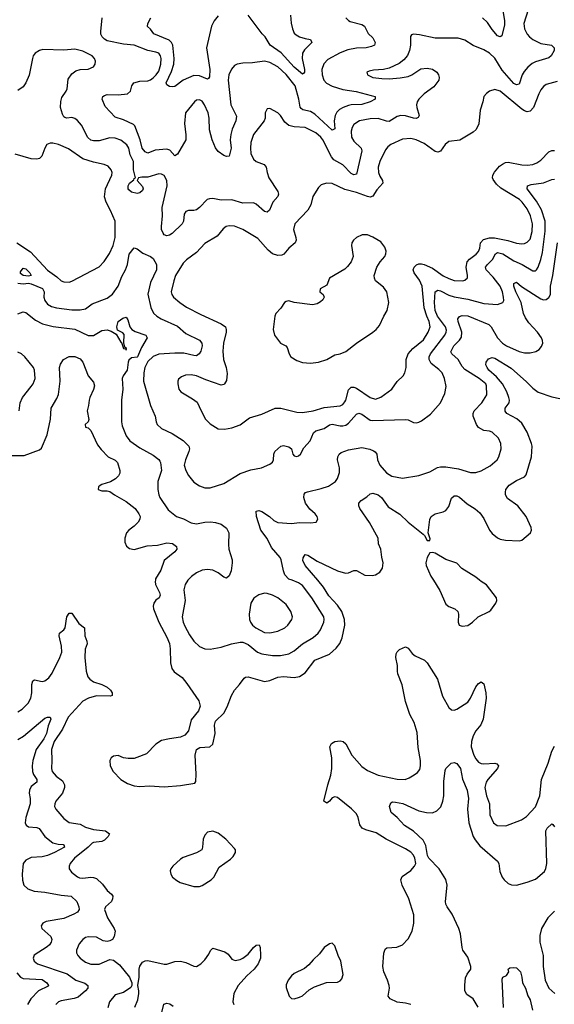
# Model space of a CAD drawing. Header units: inches. Extents: x 1834610 to 2027685, y 642842 to 774116.
# Tile 349 of 632: x 1965024 to 1968969, y 686871 to 694137. Entities that reach past the tile are written whole.
import ezdxf

# ---------------------------------------------------------------- set-up
doc = ezdxf.new("R2010")
doc.units = ezdxf.units.IN
doc.header["$MEASUREMENT"] = 0
doc.layers.add('B9668', color=7, linetype='Continuous')
doc.layers.add('B9669', color=7, linetype='Continuous')

msp = doc.modelspace()

# ---------------------------------------------------------------- linework, layer by layer
at = {"layer": 'B9668', "color": 5}
for points, elevation in [([(1966025.4, 690000), (1966023.6, 689990), (1966026, 689970), (1966056.5, 689910), (1966060.8, 689890), (1966052.4, 689870), (1966030, 689852.2), (1966014.7, 689830), (1966009.3, 689810), (1966011.3, 689790), (1966051.3, 689690), (1966110, 689581.3), (1966130, 689534), (1966135.3, 689495.3), (1966136.3, 689390), (1966148.2, 689350), (1966165.3, 689325.3), (1966222.5, 689282.5), (1966258, 689238), (1966345, 689110), (1966356, 689070), (1966343.2, 689036.8), (1966290.4, 688970), (1966270.3, 688889.7), (1966243.4, 688856.6), (1966210, 688842), (1966130, 688830.9), (1966070, 688817.2), (1966029.5, 688790.5), (1965960.4, 688719.6), (1965889, 688691), (1965870, 688686), (1965824.6, 688684.6), (1965790.7, 688690.7), (1965750, 688706), (1965717.1, 688702.9), (1965698.8, 688690), (1965690.6, 688670), (1965692.7, 688630), (1965714, 688590), (1965770.3, 688530), (1965819.4, 688499.4), (1965870, 688483.8), (1965910, 688478.4), (1965982.5, 688482.5), (1966090, 688474.5), (1966210, 688485), (1966316.5, 688503.5), (1966324, 688516), (1966327, 688570), (1966318.4, 688710), (1966329.3, 688750), (1966354.8, 688765.2), (1966428, 688770), (1966449.2, 688790), (1966466.6, 688870), (1966461.6, 688930), (1966470, 688961), (1966530, 689018.8), (1966554.6, 689065.4), (1966587, 689150), (1966609, 689190), (1966647.1, 689230), (1966681.5, 689278.5), (1966690, 689285.7), (1966710, 689287.8), (1966830, 689254), (1966870, 689260.6), (1966930, 689284.2), (1966969.8, 689290.2), (1967050, 689282.3), (1967090, 689290.2), (1967130, 689317.4), (1967203.1, 689410), (1967310, 689454.9), (1967360.7, 689499.3), (1967385.7, 689534.3), (1967403.6, 689576.4), (1967422.6, 689670), (1967420.9, 689710), (1967400.4, 689770), (1967370, 689816.5), (1967306, 689886), (1967265.9, 689950), (1967223.4, 690000)], 320), ([(1966266.1, 690000), (1966244.9, 689970), (1966236, 689930), (1966245.2, 689850), (1966224.4, 689730), (1966229.4, 689690), (1966241.7, 689661.7), (1966276.5, 689596.5), (1966310.1, 689550.1), (1966350, 689511.6), (1966390, 689493.8), (1966430, 689492.6), (1966510, 689505.3), (1966587.9, 689532.1), (1966650, 689543.2), (1966670, 689542.6), (1966710, 689526.5), (1966780.3, 689470), (1966810, 689457.5), (1966890, 689444.5), (1966950, 689445.8), (1967010, 689458), (1967050, 689478.5), (1967111, 689530), (1967190, 689577.8), (1967227.6, 689610), (1967244.9, 689635.1), (1967267.8, 689690), (1967271.9, 689710), (1967269.8, 689730), (1967181.1, 689870), (1967110, 689961.1), (1967082, 689982), (1967033.8, 690000)], 340), ([(1968077.3, 690000), (1968125.3, 689925.3), (1968170, 689822.6), (1968190, 689806.5), (1968235.5, 689790), (1968257, 689770), (1968261.5, 689750), (1968260.3, 689690), (1968268.2, 689670), (1968290, 689660.3), (1968330, 689665.5), (1968366.6, 689690), (1968408.5, 689731.5), (1968489.6, 689770), (1968500, 689780), (1968536.8, 689830), (1968545.3, 689850), (1968541.6, 689870), (1968470, 689967.2), (1968430, 689989.9), (1968418.1, 690000)], 320), ([(1965010, 689028.1), (1965042.6, 689050), (1965086.2, 689093.8), (1965106.6, 689130), (1965113.4, 689170), (1965113.8, 689230), (1965122.5, 689257.5), (1965133.7, 689266.3), (1965190, 689254.2), (1965210, 689256.9), (1965240.3, 689279.7), (1965264.7, 689315.3), (1965320.9, 689430), (1965334.3, 689470), (1965332.8, 689512.8), (1965315.1, 689590), (1965318, 689610), (1965350, 689635.3), (1965358.8, 689650), (1965371.1, 689730), (1965390, 689757.6), (1965410, 689758.4), (1965461.7, 689681.7), (1965503.1, 689650), (1965503.9, 689590), (1965520.9, 689550), (1965521.7, 689530), (1965507.3, 689492.7), (1965503.9, 689430), (1965515.1, 689330), (1965527.4, 689287.4), (1965541.7, 689270), (1965570, 689251.1), (1965630, 689230.9), (1965670.3, 689210), (1965695.5, 689190), (1965707.6, 689170), (1965705.5, 689150), (1965695.4, 689144.6), (1965590, 689146.8), (1965532, 689130), (1965490, 689107), (1965380.8, 688990), (1965339.3, 688900.7), (1965278.5, 688810), (1965258.1, 688750), (1965261.5, 688670), (1965258.2, 688610), (1965264.7, 688590), (1965294.6, 688554.6), (1965340, 688520), (1965355.8, 688490), (1965355.5, 688470), (1965341.2, 688430), (1965292.2, 688370), (1965282.4, 688350), (1965281.3, 688330), (1965290.4, 688310), (1965350, 688243.1), (1965390, 688213.1), (1965470, 688199.2), (1965510, 688178.5), (1965570, 688161.5), (1965656.3, 688150), (1965687, 688130), (1965677.2, 688110), (1965650, 688083), (1965630, 688071.9), (1965570, 688065.6), (1965560, 688060), (1965529.2, 688030), (1965428.2, 687950), (1965396.2, 687910), (1965389.1, 687890), (1965389.1, 687870), (1965406.2, 687846.2), (1965451, 687811), (1965465.1, 687805.1), (1965490, 687801.6), (1965550, 687808.9), (1965570, 687807.5), (1965590, 687798), (1965636.2, 687756.2), (1965670, 687711.8), (1965702.8, 687682.8), (1965710.6, 687670), (1965710.3, 687650), (1965700.8, 687630), (1965657.8, 687590), (1965651.3, 687570), (1965673.4, 687510), (1965722, 687430), (1965728.2, 687410), (1965721.3, 687370), (1965710, 687349.7), (1965690, 687338.2), (1965670, 687333.3), (1965640.2, 687340.2), (1965590, 687366.2), (1965531.8, 687368.2), (1965510, 687363.1), (1965490, 687349.7), (1965464.1, 687315.9), (1965442.9, 687270), (1965443.5, 687250), (1965452.4, 687230), (1965470.3, 687210), (1965510, 687182), (1965550, 687166), (1965610, 687166.8), (1965690, 687200.2), (1965716.3, 687196.3), (1965760.9, 687160.9), (1965835.3, 687070), (1965850.7, 687029.3), (1965850.8, 687010), (1965844.4, 686995.6), (1965790, 686956.9), (1965730, 686940.5), (1965688.1, 686890), (1965674.2, 686845.8)], 280), ([(1967909.8, 686869.8), (1967870, 686879.7), (1967810, 686886), (1967758.3, 686910), (1967743.5, 686930), (1967753.3, 686990), (1967751.2, 687010), (1967738.9, 687050), (1967710.8, 687110), (1967705, 687150), (1967710.8, 687249.2), (1967721.3, 687278.7), (1967733.3, 687286.7), (1967806.9, 687293.1), (1967849.2, 687310), (1967890, 687354.8), (1967919.7, 687410), (1967932.4, 687470), (1967932.4, 687530), (1967896.5, 687650), (1967845.6, 687750), (1967835.8, 687790), (1967846, 687814), (1967910, 687859), (1967937.4, 687890), (1967946.5, 687910), (1967939.9, 687950), (1967930, 687970.9), (1967910, 687992.9), (1967870, 688017.2), (1967729.6, 688090), (1967655.3, 688135.3), (1967578.2, 688158.2), (1967550.9, 688170.9), (1967535, 688195), (1967522, 688250), (1967510, 688276.3), (1967473.8, 688313.8), (1967370, 688396.9), (1967350, 688402.4), (1967330, 688394), (1967310, 688369.4), (1967290, 688356), (1967269.7, 688370), (1967297.7, 688490), (1967319.4, 688560.6), (1967326.6, 688610), (1967328.7, 688688.7), (1967313, 688770), (1967324.1, 688795.9), (1967349.7, 688810.3), (1967390, 688815.3), (1967411.4, 688811.4), (1967430, 688793), (1967474.1, 688710), (1967550, 688625.4), (1967590, 688595.9), (1967670, 688561.8), (1967810, 688532.5), (1967869.9, 688530.1), (1967899, 688541), (1967935.8, 688564.2), (1967959.3, 688580.7), (1967977, 688603), (1967982.8, 688630), (1967982.7, 688670), (1967965.9, 688765.9), (1967956.8, 688876.8), (1967935, 688950), (1967903.8, 689010), (1967870, 689105.1), (1967847.8, 689227.8), (1967815.6, 689310), (1967812.1, 689330), (1967811.9, 689370), (1967800.4, 689430), (1967803.3, 689456.7), (1967808.7, 689471.3), (1967827, 689490), (1967870, 689508), (1967890, 689498), (1967919.6, 689459.6), (1967942.5, 689442.5), (1968010.2, 689410), (1968031.1, 689390), (1968106.6, 689270), (1968143.9, 689143.9), (1968190, 689061.3), (1968210, 689043.6), (1968230, 689040.9), (1968250, 689049), (1968330, 689100.3), (1968350.6, 689129.4), (1968390, 689212.7), (1968410, 689239.3), (1968430, 689250.5), (1968450, 689236), (1968465.2, 689170), (1968466.7, 689130), (1968445.4, 688974.6), (1968426.6, 688933.4), (1968390, 688888), (1968370, 688851.8), (1968358.6, 688810), (1968356.6, 688770), (1968374.8, 688710), (1968390, 688681.7), (1968410, 688658.5), (1968428.9, 688648.9), (1968450, 688645.5), (1968530.2, 688650.2), (1968544.9, 688644.9), (1968557.6, 688630), (1968550.3, 688610), (1968477.8, 688530), (1968466.4, 688510), (1968457.6, 688470), (1968469.3, 688409.3), (1968490.2, 688350), (1968494.4, 688270), (1968520.3, 688210), (1968547.7, 688190), (1968612.7, 688187.3), (1968727.2, 688232.8), (1968762.9, 688257.1), (1968830, 688328.8), (1968861.4, 688410), (1968875, 688530), (1968923.4, 688650), (1968950, 688739.3), (1968970, 688776.3)], 280), ([(1965010, 688824.4), (1965052.8, 688850), (1965210, 688982), (1965230, 688990.6), (1965250, 688991), (1965254.9, 688974.9), (1965235.2, 688924.8), (1965222.3, 688870), (1965203.4, 688830), (1965145.3, 688750), (1965120.4, 688670), (1965115.5, 688630), (1965118.7, 688590), (1965126.9, 688566.9), (1965150.2, 688530), (1965151.5, 688510), (1965110, 688477.2), (1965096.6, 688450), (1965094.2, 688430), (1965100.7, 688390), (1965100.5, 688350), (1965068.4, 688248.4), (1965065, 688210), (1965072.5, 688192.5), (1965090, 688180.3), (1965150, 688175.5), (1965167.7, 688167.7), (1965208.8, 688108.8), (1965270, 688061.9), (1965308.2, 688051.8), (1965344.7, 688050), (1965350, 688046.8), (1965356, 688030), (1965281.5, 687990), (1965230, 687969.3), (1965190, 687959.6), (1965110, 687953.2), (1965070, 687935.1), (1965050.3, 687910), (1965042, 687830), (1965046.2, 687786.2), (1965056, 687750), (1965083.3, 687723.3), (1965130, 687704.7), (1965210, 687697.6), (1965330, 687675.6), (1965404, 687670), (1965444.9, 687630), (1965461.2, 687590), (1965462, 687570), (1965450.3, 687550), (1965424.1, 687535.9), (1965350, 687504.9), (1965218.7, 687481.3), (1965195.5, 687470), (1965183.8, 687450), (1965188.4, 687430), (1965253.7, 687370), (1965260.3, 687350), (1965256, 687330), (1965243.1, 687310), (1965225.9, 687294.1), (1965130, 687233.7), (1965122.8, 687210), (1965131.7, 687190), (1965156.4, 687170), (1965374.8, 687094.8), (1965438.3, 687050), (1965505.5, 687025.5), (1965527.2, 687010), (1965526.3, 686990), (1965510.3, 686970), (1965455.4, 686924.6), (1965426.7, 686913.3), (1965330, 686897.3), (1965311, 686889), (1965291.8, 686870)], 260), ([(1968408, 686850), (1968370.6, 686910), (1968322.8, 686942.8), (1968309.4, 686970), (1968308, 687012), (1968315.1, 687064.9), (1968325.7, 687094.3), (1968354, 687130), (1968352.9, 687150), (1968330, 687218.7), (1968295.4, 687270), (1968288.8, 687288.8), (1968277.2, 687390), (1968264.7, 687430), (1968215.2, 687535.2), (1968177.6, 687590), (1968169.8, 687609.8), (1968166.9, 687630), (1968179.3, 687750), (1968170, 687791.6), (1968119.3, 687870), (1968043.7, 687950), (1968034.3, 687970), (1968022.4, 688042.4), (1968001.1, 688081.1), (1967929.5, 688149.5), (1967862.8, 688190), (1967810, 688248.4), (1967765.7, 688285.7), (1967753.3, 688330), (1967762.3, 688357.7), (1967775.9, 688364.1), (1967796.3, 688363.7), (1967851.8, 688351.8), (1967970, 688299.5), (1968025.5, 688285.5), (1968070, 688283.6), (1968102, 688298), (1968131, 688329), (1968146.4, 688370), (1968152.9, 688410), (1968154.5, 688514.5), (1968163.3, 688596.7), (1968170, 688611), (1968208.7, 688650), (1968230, 688656.3), (1968250, 688646.8), (1968276.5, 688610), (1968292.6, 688532.6), (1968325.2, 688450), (1968335.7, 688390), (1968327.6, 688310), (1968338.6, 688210), (1968370.9, 688110), (1968384.6, 688084.6), (1968419.3, 688039.3), (1968550, 687928.2), (1968560.9, 687910), (1968567.3, 687850), (1968583.6, 687810), (1968598.3, 687790), (1968630, 687762.4), (1968652.7, 687752.7), (1968690, 687751), (1968770, 687770.9), (1968830, 687794.3), (1968895.7, 687850), (1968907.5, 687872.5), (1968915.2, 687910), (1968907.9, 688150), (1968915.6, 688170), (1968950, 688202.4), (1968958.9, 688198.9), (1968970, 688181)], 260), ([(1968970, 687558.8), (1968920.9, 687510), (1968875.9, 687430), (1968862.1, 687377.9), (1968861.4, 687330), (1968888.2, 687230), (1968887.1, 687150), (1968902.3, 687050), (1968929.6, 686989.6), (1968974, 686950)], 260), ([(1965874, 686850), (1965895.1, 686904.9), (1965902.9, 686950), (1965903.7, 686970), (1965896.2, 687010), (1965904.7, 687070), (1965905.1, 687130), (1965910, 687153.4), (1965930, 687182.6), (1965950, 687192.3), (1965970, 687193.2), (1966090, 687167), (1966110, 687166.7), (1966170, 687187.6), (1966210.3, 687190.3), (1966250, 687180.4), (1966310, 687152.2), (1966330, 687150.4), (1966362, 687170), (1966390, 687199.3), (1966419.7, 687240.3), (1966431.8, 687268.2), (1966450, 687284.2), (1966538.7, 687258.7), (1966561.5, 687241.5), (1966590, 687203.1), (1966613.7, 687193.7), (1966650, 687201.5), (1966670, 687211.6), (1966710, 687241.1), (1966750, 687290.4), (1966770, 687308), (1966790.3, 687310.3), (1966798.7, 687290), (1966802.4, 687230), (1966800.2, 687210), (1966784.2, 687170), (1966753.4, 687130), (1966700.1, 687079.9), (1966637.1, 687010), (1966604.7, 686950), (1966596.9, 686890), (1966604.6, 686870)], 280), ([(1968594, 686846), (1968584.2, 687055.8), (1968590, 687071), (1968617.2, 687082.8), (1968632.7, 687110), (1968629, 687131), (1968641.2, 687138.8), (1968670, 687142.8), (1968690, 687138.8), (1968719.1, 687110), (1968730, 687072), (1968735.5, 687030), (1968756.4, 686990), (1968773.7, 686933.7), (1968790, 686902.8), (1968807.8, 686827.8)], 240), ([(1965004, 687104), (1965030.3, 687070), (1965050, 687061.7), (1965190, 687052.7), (1965225.3, 687030), (1965237.6, 687010), (1965234.4, 687005.6), (1965162.2, 686970), (1965106, 686910), (1965083, 686870)], 240), ([(1966069.2, 686790), (1966088.6, 686871.4), (1966110, 686878), (1966133.1, 686873.1), (1966157, 686857)], 260)]:
    msp.add_lwpolyline(points, dxfattribs=dict(at, elevation=elevation))
for points, elevation in [([(1966830, 689905.6), (1966790, 689893.6), (1966752.7, 689867.3), (1966728.9, 689830), (1966716.5, 689750), (1966719.6, 689710), (1966726.9, 689690), (1966742.3, 689670), (1966767.2, 689650), (1966830, 689615.6), (1966870, 689611.2), (1966930, 689624.7), (1966979.6, 689650), (1967002.4, 689670), (1967033.6, 689710), (1967038.4, 689730), (1967026.3, 689770), (1966990, 689821.6), (1966930, 689871.1), (1966890, 689891.2), (1966850, 689903)], 360), ([(1966450, 688149.4), (1966410, 688141.2), (1966390, 688119), (1966378.4, 688090), (1966374, 688030), (1966367.7, 688010), (1966330.2, 687989.8), (1966230, 687953.6), (1966210, 687940.8), (1966153.7, 687890), (1966138.4, 687870), (1966135.5, 687855.5), (1966139.3, 687830), (1966152.4, 687810), (1966183.4, 687783.4), (1966207.7, 687770), (1966310, 687741.2), (1966350, 687740.2), (1966370, 687748), (1966436.2, 687790), (1966456.2, 687810), (1966496.6, 687883.4), (1966578.9, 687941.1), (1966599.1, 687960.9), (1966618, 687990), (1966617, 688010), (1966610, 688021.2), (1966545.1, 688090), (1966490, 688134.5)], 320), ([(1967330, 687321.2), (1967310, 687317.2), (1967270, 687289.4), (1967237.6, 687242.4), (1967190, 687199.7), (1967158.5, 687161.5), (1967125.9, 687134.1), (1967050, 687098.3), (1967030, 687082), (1967004.4, 687050), (1966990, 687014), (1966990, 686994), (1967011.8, 686931.8), (1967030, 686913.4), (1967050, 686910.4), (1967090, 686923.6), (1967110, 686934.3), (1967161.3, 686978.7), (1967199.4, 687000.6), (1967288.6, 687031.4), (1967370, 687035.3), (1967390, 687044.9), (1967401.3, 687058.7), (1967410.9, 687090), (1967393.3, 687190), (1967373.7, 687230), (1967350, 687301.2)], 320)]:
    msp.add_lwpolyline(points, close=True, dxfattribs=dict(at, elevation=elevation))
at = {"layer": 'B9669', "color": 5}
for points, elevation in [([(1968581.1, 694250), (1968602, 694130), (1968601, 694099), (1968582.5, 694017.5), (1968570, 694009.6), (1968550, 694017.6), (1968510, 694064.4), (1968476.6, 694116.6), (1968440.5, 694150)], 340), ([(1968775.6, 694210), (1968745.6, 694110), (1968750.2, 694070), (1968769.2, 694030), (1968785.2, 694010), (1968810.2, 693990), (1968870, 693961.6), (1968949.1, 693949.1), (1968968.5, 693930), (1968967.6, 693910), (1968946.3, 693870), (1968930, 693854.8), (1968830, 693826.2), (1968806.2, 693813.8), (1968773.9, 693786.1), (1968746.1, 693753.9), (1968732.8, 693730), (1968710, 693660.5), (1968690, 693655.3), (1968670, 693666.2), (1968584.8, 693764.8), (1968530, 693852.1), (1968490, 693889.8), (1968450, 693914), (1968370, 693946.9), (1968310, 693986), (1968260.8, 694000.8), (1968090, 694001.8), (1967975.6, 694024.4), (1967930.6, 694029.4), (1967914.8, 694025.2), (1967907.3, 694012.7), (1967909.1, 693950), (1967901.8, 693910), (1967886.6, 693873.4), (1967859.5, 693840.5), (1967825, 693815), (1967750, 693779.8), (1967710, 693769.7), (1967635.1, 693764.9), (1967602.6, 693757.4), (1967586.8, 693750), (1967590.8, 693730), (1967631.3, 693710), (1967697.2, 693702.8), (1967750, 693701.2), (1967831.3, 693708.7), (1967890, 693717.6), (1967918.7, 693730), (1967984.4, 693775.6), (1968030, 693780.2), (1968070, 693771.3), (1968101.3, 693750), (1968115.3, 693730), (1968119.5, 693710), (1968117.1, 693690), (1968079.4, 693640.6), (1968010, 693589.8), (1967969.5, 693550.5), (1967956.9, 693530), (1967952.8, 693510), (1967955, 693490), (1967971.3, 693430), (1967965.5, 693414.5), (1967951.1, 693408.9), (1967930, 693410.8), (1967870, 693428.3), (1967838, 693430), (1967810, 693421.6), (1967750, 693386.4), (1967730, 693387.6), (1967670, 693408.7), (1967610, 693405.8), (1967530.7, 693390), (1967490, 693363.6), (1967477.6, 693342.4), (1967470, 693314), (1967473.2, 693270), (1967490, 693240.2), (1967543.2, 693190), (1967548.4, 693170), (1967510, 692997), (1967490, 692992.1), (1967470, 693002.2), (1967410, 693066.5), (1967342.5, 693102.5), (1967325.2, 693125.2), (1967261.3, 693250), (1967246.3, 693270), (1967210, 693302), (1967130, 693342.3), (1967050, 693346.5), (1967010, 693356.5), (1966980.1, 693380.1), (1966950, 693429.7), (1966930, 693449.7), (1966870, 693482.4), (1966850, 693480.5), (1966835.3, 693450), (1966835.8, 693410), (1966827.1, 693390), (1966749.1, 693290), (1966729.2, 693230), (1966726.3, 693190), (1966730.2, 693150), (1966750, 693107.7), (1966770.4, 693090), (1966828.2, 693068.2), (1966844.2, 693050), (1966849.4, 693010), (1966863.5, 692970), (1966929.2, 692870), (1966934.6, 692850), (1966928.1, 692831.9), (1966892.3, 692790), (1966867.8, 692732.2), (1966850, 692716.9), (1966830, 692722.6), (1966770, 692775.1), (1966750, 692784.7), (1966670, 692783.5), (1966590, 692807.1), (1966510, 692804.5), (1966450, 692816.9), (1966423.7, 692816.3), (1966408.9, 692811.1), (1966352.2, 692750), (1966330, 692734), (1966310, 692728.1), (1966270, 692728.7), (1966250, 692722.4), (1966237.6, 692702.4), (1966232.2, 692650), (1966223.1, 692630), (1966150, 692560.5), (1966130, 692546.9), (1966110, 692542.6), (1966090, 692549.7), (1966082, 692562), (1966070.9, 692590), (1966069.8, 692609.8), (1966078.3, 692690), (1966075.9, 692750), (1966111.8, 692910), (1966109.1, 692950), (1966090, 692986.2), (1966070, 692998.2), (1966050, 692999.8), (1965970, 692974), (1965925.1, 692974.9), (1965902, 692970), (1965891, 692950), (1965930, 692906.8), (1965936, 692890), (1965930, 692876), (1965910, 692858.5), (1965890, 692853.7), (1965850, 692863.5), (1965830, 692880.9), (1965825.1, 692890), (1965824.4, 692910), (1965834.5, 692930), (1965865.8, 692954.2), (1965870, 692964.7), (1965878, 692970), (1965863.7, 693030), (1965863.4, 693090), (1965840.3, 693140.3), (1965829.2, 693190), (1965813.8, 693213.8), (1965770, 693246.9), (1965730, 693262.5), (1965690, 693264.5), (1965610, 693243.2), (1965570, 693243.5), (1965550, 693248.7), (1965526.6, 693266.6), (1965479.3, 693359.3), (1965450, 693394), (1965430, 693408.2), (1965410, 693414.3), (1965371.4, 693411.4), (1965356.6, 693416.6), (1965350, 693419.6), (1965339.6, 693439.6), (1965326, 693490), (1965327.3, 693532.7), (1965336, 693564), (1965367.6, 693610), (1965373.9, 693626.1), (1965382.6, 693697.4), (1965410, 693737.3), (1965439.1, 693760.9), (1965469.7, 693770.3), (1965530, 693772.7), (1965569.6, 693790.4), (1965582, 693810), (1965583.6, 693830), (1965575.8, 693850), (1965558.3, 693870), (1965490, 693904.5), (1965430, 693919.1), (1965348.9, 693911.1), (1965196.1, 693916.1), (1965170, 693909.6), (1965139.1, 693890), (1965124.4, 693870), (1965117.6, 693850), (1965093.3, 693726.7), (1965070.4, 693670), (1965050, 693642.9), (1965010, 693615.6)], 360), ([(1967023.7, 694170), (1967028.1, 694111.9), (1967036.8, 694070), (1967050, 694038.9), (1967064.8, 694024.8), (1967090, 694011), (1967130, 693997.4), (1967170.8, 693990), (1967180.3, 693970), (1967124.9, 693915.1), (1967110.1, 693889.9), (1967108.5, 693851.5), (1967127.1, 693770), (1967124.9, 693750), (1967119.4, 693740.6), (1967110, 693736.3), (1967050, 693786.5), (1966953.3, 693893.3), (1966873.3, 693950), (1966836.8, 694010), (1966813.5, 694033.5), (1966710, 694169.7)], 320), ([(1967430.4, 694150.4), (1967450.3, 694130.3), (1967463.7, 694123.7), (1967550, 694101.8), (1967568.7, 694090), (1967596, 694036), (1967630, 694003.1), (1967647.2, 693970), (1967641.6, 693950), (1967619.6, 693940.4), (1967581, 693930), (1967510, 693927.1), (1967445.7, 693914.3), (1967388.4, 693891.6), (1967297.1, 693842.9), (1967267.5, 693812.5), (1967253.8, 693770), (1967255.6, 693730), (1967269.3, 693690), (1967288.3, 693668.3), (1967330, 693647.1), (1967410, 693621.6), (1967507.3, 693607.3), (1967618.9, 693578.9), (1967646.8, 693570), (1967647.7, 693550), (1967610.4, 693530), (1967550, 693511.3), (1967471, 693509), (1967450, 693504.5), (1967410.3, 693490), (1967385, 693475), (1967365.4, 693454.6), (1967353.1, 693430), (1967345.8, 693390), (1967348.7, 693331.3), (1967330, 693321.7), (1967201.1, 693441.1), (1967170, 693458.7), (1967112.8, 693472.8), (1967101.1, 693481.1), (1967092.8, 693492.8), (1967083.9, 693550), (1967055.9, 693650), (1966990, 693733.2), (1966930, 693788.5), (1966870, 693820.7), (1966830, 693831.8), (1966742, 693818), (1966670, 693816.3), (1966630, 693809.7), (1966610, 693799.6), (1966587.6, 693772.4), (1966568.7, 693731.3), (1966562, 693690), (1966582.2, 693510), (1966625.3, 693425.2), (1966618.9, 693390), (1966592, 693330), (1966582, 693290), (1966578.4, 693250), (1966584.9, 693190), (1966570, 693129.4), (1966550, 693127.6), (1966530, 693135.1), (1966490, 693164.8), (1966470, 693191.3), (1966445.4, 693250), (1966424.6, 693324.6), (1966421.6, 693410), (1966414.5, 693450), (1966388.5, 693510), (1966370, 693534.8), (1966350, 693546), (1966330, 693542.6), (1966315.3, 693530), (1966247.8, 693450), (1966240.2, 693370), (1966251.5, 693288.5), (1966250.3, 693249.7), (1966190, 693145.1), (1966170, 693131.8), (1966133.2, 693173.2), (1966110, 693180.7), (1966025.1, 693174.9), (1965970, 693152.1), (1965950, 693162.4), (1965928.7, 693190), (1965913.4, 693250), (1965875, 693355), (1965864.3, 693364.3), (1965790, 693398.4), (1965730, 693418.4), (1965655.8, 693495.8), (1965632.6, 693550), (1965638.4, 693570), (1965650, 693578.7), (1965670, 693584), (1965750, 693582.7), (1965819.3, 693590), (1965843, 693610), (1965852.4, 693650), (1965865.6, 693670), (1965910, 693683.7), (1965970, 693686), (1965990, 693692.8), (1966010, 693708.6), (1966032, 693730), (1966050, 693758), (1966066.8, 693810), (1966069, 693850), (1966063.7, 693870), (1966050, 693889.8), (1966030, 693898.7), (1965970, 693910.4), (1965868.7, 693948.7), (1965790, 693955.8), (1965670, 693982.4), (1965650, 693992.6), (1965632.6, 694010), (1965624, 694030), (1965623, 694050), (1965632.8, 694150)], 340), ([(1966490, 694164.5), (1966459.3, 694130), (1966440.6, 694090), (1966403, 693930), (1966426.7, 693770), (1966425.7, 693714.3), (1966418, 693702), (1966410, 693697.6), (1966350, 693724.1), (1966310, 693724.5), (1966230.1, 693689.9), (1966170, 693644.9), (1966150, 693641.3), (1966130, 693645.2), (1966110, 693657.6), (1966105.2, 693670), (1966145.7, 693754.3), (1966161.3, 693810), (1966163, 693850), (1966153.7, 693950), (1966143.4, 693970), (1966126.8, 693986.8), (1966013.3, 694033.3), (1965990, 694067.3), (1965967.8, 694087.8), (1965969.7, 694109.7), (1965992.9, 694150)], 320), ([(1968990, 693681.7), (1968910, 693659.7), (1968890, 693644.7), (1968870, 693620.5), (1968854, 693590), (1968815.1, 693490), (1968790, 693461.5), (1968770, 693458), (1968750, 693464.3), (1968730, 693477.4), (1968570, 693610.7), (1968530, 693622.6), (1968490.3, 693609.7), (1968467.9, 693592.1), (1968450.4, 693570), (1968443.1, 693530), (1968422.8, 693470), (1968412.1, 693367.9), (1968393.9, 693326.1), (1968370, 693306.3), (1968271.4, 693248.6), (1968190, 693238.3), (1968163.1, 693216.9), (1968130, 693166.6), (1968110, 693160.4), (1968090, 693165.6), (1968010, 693224), (1967950, 693250.7), (1967910, 693261.1), (1967850, 693255.4), (1967762.8, 693217.2), (1967740.1, 693199.9), (1967723.2, 693176.8), (1967681.6, 693090), (1967669.2, 693050), (1967671.8, 693010), (1967681.8, 692981.8), (1967700.7, 692950), (1967703.2, 692930), (1967659.4, 692880.6), (1967630, 692835.1), (1967610, 692827.3), (1967590, 692832.3), (1967510, 692862.1), (1967424.7, 692884.7), (1967330, 692927.1), (1967289, 692931), (1967250, 692919.5), (1967230, 692899.3), (1967188.4, 692831.6), (1967173.6, 692770), (1967150, 692731.1), (1967055.8, 692630), (1967044.2, 692590), (1967063.2, 692530), (1967064.9, 692510), (1967058, 692490), (1967010, 692451.9), (1966972.5, 692407.5), (1966959.4, 692400.6), (1966930, 692397.4), (1966889.7, 692410), (1966856.7, 692436.7), (1966781.7, 692521.7), (1966670, 692589.8), (1966610, 692612.5), (1966570, 692614.8), (1966548, 692610), (1966526, 692594), (1966481.1, 692538.9), (1966390, 692484.4), (1966330, 692419.7), (1966254.4, 692365.6), (1966230, 692339.7), (1966174.7, 692250), (1966160.7, 692210), (1966142.4, 692130), (1966146.5, 692110), (1966159.5, 692090), (1966205.3, 692050), (1966255.4, 692015.4), (1966360.6, 691960.6), (1966512, 691892), (1966543.2, 691870), (1966548.4, 691850), (1966547.3, 691830), (1966527.4, 691750), (1966524, 691690), (1966529.3, 691630), (1966548.4, 691570), (1966554.9, 691525.1), (1966550, 691475.3), (1966536.3, 691450), (1966530, 691444.5), (1966510, 691440.7), (1966398.8, 691478.8), (1966330, 691508), (1966290, 691516.9), (1966247, 691513), (1966217.5, 691502.5), (1966196.3, 691483.7), (1966190.7, 691470), (1966190.6, 691450), (1966199.3, 691410), (1966213.4, 691390), (1966299.9, 691339.9), (1966333.5, 691313.5), (1966362.4, 691250), (1966396.4, 691190), (1966430, 691154.9), (1966490, 691118), (1966535.9, 691115.9), (1966590, 691126), (1966650, 691148), (1966721.1, 691198.9), (1966810, 691226.7), (1966910, 691269.2), (1966950.9, 691270.9), (1967070, 691239.7), (1967110, 691237.1), (1967189.3, 691250), (1967270, 691276.1), (1967390, 691286.8), (1967410, 691298.2), (1967423.5, 691316.5), (1967430.9, 691330), (1967450, 691405.7), (1967470, 691424.1), (1967490, 691425.5), (1967510, 691419), (1967610, 691348.5), (1967650, 691335.5), (1967690, 691352.4), (1967769.7, 691410), (1967810, 691466.7), (1967853.3, 691510), (1967866.9, 691530), (1967876.4, 691570), (1967877.3, 691630), (1967890.6, 691670), (1967924.4, 691710), (1968004.4, 691775.6), (1968038.6, 691830), (1968053.3, 691870), (1968045.8, 691910), (1968028.3, 691948.3), (1968009.9, 692010.1), (1967993.6, 692170), (1967973.7, 692213.7), (1967935.4, 692270), (1967928.5, 692290), (1967934.4, 692310), (1967941.8, 692318.2), (1967952.2, 692327.8), (1967970, 692334.4), (1967990, 692336.1), (1968010, 692331.5), (1968070, 692302.3), (1968150, 692247.3), (1968190, 692226), (1968230, 692213.6), (1968294, 692210), (1968310, 692214.9), (1968328.4, 692231.6), (1968329.7, 692250.3), (1968318.8, 692310), (1968326.7, 692350), (1968343.7, 692370), (1968393.2, 692406.8), (1968410, 692426.5), (1968419.4, 692450), (1968425.5, 692490), (1968445.9, 692514.1), (1968490, 692528.4), (1968527.8, 692527.8), (1968626.7, 692506.7), (1968690, 692487.8), (1968730, 692482.6), (1968750, 692485), (1968770, 692494.3), (1968790, 692517.6), (1968804.8, 692575.2), (1968807.6, 692630), (1968793.6, 692690), (1968770, 692741.5), (1968732.5, 692790), (1968711.4, 692810), (1968574.5, 692894.5), (1968542.7, 692922.7), (1968517, 692957), (1968513.5, 692970), (1968516.8, 692990), (1968528.1, 693011.9), (1968564.7, 693055.3), (1968587.8, 693072.2), (1968610, 693082.6), (1968630, 693085), (1968730, 693065.2), (1968770, 693062.7), (1968810, 693067.4), (1968840.4, 693079.6), (1968870, 693099.3), (1968930, 693162.8), (1968950, 693172.8), (1968970, 693170.9)], 380), ([(1965003.8, 692490), (1965104.4, 692424.4), (1965230, 692289.4), (1965298.8, 692238.8), (1965330, 692209.4), (1965350, 692202.2), (1965390, 692201.1), (1965410, 692208.7), (1965610, 692313.7), (1965647.5, 692352.5), (1965687.1, 692412.9), (1965714.6, 692470), (1965729.1, 692530.9), (1965729.8, 692650), (1965695.4, 692730), (1965661.2, 692790), (1965650.6, 692830), (1965656.8, 692890), (1965705.1, 692990), (1965706.3, 693010), (1965700.5, 693030), (1965677, 693057), (1965648.6, 693068.6), (1965570, 693086.4), (1965490, 693111), (1965384.4, 693184.4), (1965310, 693215.3), (1965270, 693226.9), (1965250, 693226.6), (1965225, 693215.1), (1965210.2, 693189.8), (1965186.9, 693130), (1965170, 693114), (1965151.2, 693108.8), (1965109.4, 693110.6), (1964990, 693145.9)], 380), ([(1965010, 692193), (1965050, 692188.1), (1965090, 692191.6), (1965108.3, 692188.3), (1965192.5, 692152.5), (1965205.5, 692130), (1965203.2, 692090), (1965210, 692066), (1965230, 692037.2), (1965260, 692020), (1965296, 692010), (1965410, 691996.5), (1965470, 691995.8), (1965510, 692002.8), (1965559.8, 692040.2), (1965670, 692082.9), (1965710, 692112.7), (1965751.3, 692170), (1965778.2, 692241.8), (1965805.5, 692290), (1965819.6, 692330), (1965832.4, 692407.6), (1965870, 692454), (1965890, 692447.3), (1965934.2, 692414.2), (1965990, 692389.1), (1966010, 692373.6), (1966032.6, 692330), (1966033, 692290), (1965990, 692198.7), (1965970.8, 692110.8), (1965992.5, 692012.5), (1966012.2, 691972.2), (1966035.6, 691950), (1966067.4, 691930), (1966190, 691874.8), (1966250, 691820.2), (1966351.4, 691771.4), (1966367.9, 691750), (1966370.2, 691730), (1966360.7, 691690), (1966349.3, 691670.7), (1966330, 691657.2), (1966310, 691657.7), (1966235.6, 691675.6), (1966170, 691676.7), (1966052.2, 691667.8), (1966010, 691652.2), (1965970, 691613.5), (1965948.1, 691570), (1965940.7, 691530), (1965937.5, 691470), (1965990.2, 691290.2), (1966023.1, 691210), (1966030.3, 691170), (1966038.9, 691150), (1966070, 691120.9), (1966150, 691084.4), (1966230, 691031.4), (1966271.3, 690990), (1966276.9, 690970), (1966273, 690950), (1966247.2, 690890), (1966239.2, 690850), (1966249.2, 690810), (1966270, 690772.7), (1966310, 690724.4), (1966350, 690697), (1966390, 690682.6), (1966430, 690682), (1966530, 690713.7), (1966651.1, 690788.9), (1966730, 690815.8), (1966808.7, 690830), (1966870, 690857.3), (1966890, 690871.3), (1966897, 690890), (1966899.6, 690930), (1966907.3, 690950), (1966951.4, 690988.6), (1966970, 690994.4), (1967010, 690984.4), (1967028.9, 690968.9), (1967040.7, 690930), (1967050, 690919.6), (1967070, 690913.4), (1967081.4, 690918.6), (1967096.4, 690930), (1967122, 690978), (1967167.1, 691030), (1967192.7, 691087.3), (1967210, 691103.9), (1967270, 691121.4), (1967310, 691146.2), (1967330, 691151.7), (1967390, 691140.6), (1967410, 691139.3), (1967430, 691144.3), (1967450, 691158.8), (1967510, 691227.1), (1967526.4, 691233.6), (1967550, 691226.7), (1967610, 691182.3), (1967630, 691178.4), (1967867.8, 691187.8), (1967890, 691185.3), (1967930, 691163.8), (1967950, 691162.4), (1967970, 691166.7), (1967990, 691177.6), (1968054.9, 691225.1), (1968129.7, 691310.3), (1968160.8, 691379.2), (1968171.2, 691430), (1968159.7, 691490), (1968141.5, 691530), (1968116.7, 691556.7), (1968060.8, 691600.8), (1968045.2, 691630), (1968047, 691650), (1968055.3, 691670), (1968162.2, 691810), (1968171.3, 691830), (1968173.1, 691846.9), (1968165.8, 691870), (1968107.5, 691950), (1968089.1, 691990), (1968085.5, 692050), (1968090.7, 692129.3), (1968110, 692140.7), (1968130, 692136.3), (1968190, 692105.1), (1968230, 692092.5), (1968330, 692073.8), (1968450, 692041.5), (1968550, 692034.7), (1968589.5, 692050), (1968595.7, 692064.3), (1968595, 692090), (1968586, 692130), (1968570, 692171.8), (1968517.9, 692237.9), (1968467.1, 692290), (1968462.5, 692310), (1968476.5, 692330), (1968513.5, 692366.5), (1968534.3, 692410), (1968550, 692418.5), (1968590, 692408.2), (1968670, 692357.2), (1968731.7, 692331.7), (1968810, 692282.8), (1968830, 692282.6), (1968838, 692290), (1968850, 692310.5), (1968870, 692368.2), (1968881.1, 692418.9), (1968902.5, 692577.5), (1968901.5, 692650), (1968875, 692735), (1968837.4, 692797.4), (1968769.8, 692890), (1968771.8, 692910), (1968798.7, 692921.3), (1968890, 692933.8), (1968950, 692959), (1968970, 692960.2)], 360), ([(1967033.8, 690000), (1967010, 690008.9), (1966981.4, 690041.4), (1966969.9, 690070), (1966954.5, 690150), (1966947.3, 690167.3), (1966882, 690242), (1966850, 690308.3), (1966804, 690370), (1966771.2, 690470), (1966769.6, 690510.4), (1966790, 690514.9), (1966810, 690508.8), (1966868.8, 690470), (1966900, 690440), (1966930, 690427.2), (1967030, 690419.4), (1967090, 690427.2), (1967170, 690423.6), (1967213.2, 690430), (1967225.2, 690450), (1967219.3, 690470), (1967204.5, 690490), (1967165.6, 690525.6), (1967133.3, 690570), (1967121.7, 690610), (1967123.8, 690636.2), (1967133, 690647), (1967147, 690653), (1967250, 690676.5), (1967304.2, 690695.8), (1967355.1, 690730), (1967369.7, 690750), (1967384.2, 690795.8), (1967385.4, 690830), (1967369.7, 690890), (1967371.3, 690910), (1967381.6, 690930), (1967396.3, 690943.7), (1967450, 690963.2), (1967550, 690979), (1967607.2, 690967.2), (1967634.9, 690954.9), (1967647.3, 690947.3), (1967659.3, 690930), (1967664.6, 690890), (1967681.1, 690850), (1967730, 690793.7), (1967770, 690767.6), (1967850, 690752.8), (1967970, 690773.1), (1968050, 690799.5), (1968108.2, 690831.8), (1968130, 690838.4), (1968170, 690838.4), (1968261.8, 690821.8), (1968350, 690796.5), (1968390, 690796.5), (1968430, 690808.7), (1968495.8, 690844.2), (1968547, 690890), (1968560.5, 690910), (1968577.6, 690970), (1968574, 691010), (1968557.4, 691050), (1968510, 691093.7), (1968490, 691100.4), (1968450, 691104.2), (1968410, 691128.4), (1968395, 691150), (1968369.8, 691210), (1968370.9, 691230), (1968378.2, 691250), (1968433.3, 691310), (1968470.9, 691369.1), (1968470, 691436), (1968463.5, 691450), (1968415.3, 691490), (1968310, 691555.6), (1968290, 691578), (1968259, 691630), (1968212.8, 691670), (1968206.8, 691686.8), (1968229.1, 691730), (1968269.1, 691770.9), (1968285.2, 691794.8), (1968286.7, 691830), (1968259.3, 691910), (1968258.5, 691930), (1968270, 691946.7), (1968290, 691954.5), (1968330, 691950.8), (1968487.1, 691887.1), (1968502.9, 691870), (1968549.4, 691790), (1968586.5, 691750), (1968616, 691730), (1968710, 691687.8), (1968750, 691678.9), (1968790, 691679.1), (1968831.9, 691688.1), (1968857.6, 691702.4), (1968875.4, 691724.6), (1968884.2, 691750), (1968883.1, 691770), (1968875.9, 691790), (1968845.7, 691830), (1968780.5, 691900.5), (1968757, 691937), (1968742.5, 691970), (1968724.9, 692050), (1968684.8, 692130), (1968670, 692169.6), (1968669.9, 692190.1), (1968690, 692200.3), (1968727.1, 692167.1), (1968870, 692076), (1968890, 692070.2), (1968908.7, 692071.3), (1968930, 692087), (1968941.2, 692110), (1968940.7, 692170), (1968958.1, 692250), (1968991.7, 692490)], 340), ([(1965010, 691967.4), (1965050, 691980.7), (1965070, 691976.9), (1965140.8, 691920.8), (1965193.4, 691893.4), (1965272.3, 691872.3), (1965430, 691852.5), (1965530, 691806.3), (1965570, 691807.2), (1965630, 691842.6), (1965650, 691846.7), (1965670, 691847.3), (1965698.8, 691838.8), (1965736.7, 691816.7), (1965770, 691756.3), (1965775.2, 691755.2), (1965790, 691710.6), (1965807.1, 691707.1), (1965810, 691698), (1965812.4, 691710), (1965800.8, 691720.8), (1965793.5, 691753.5), (1965794.8, 691814.8), (1965785.4, 691825.4), (1965745.1, 691845.1), (1965742, 691870), (1965750, 691911), (1965784.8, 691935.2), (1965810, 691941), (1965822.5, 691922.5), (1965836.5, 691870), (1965851.8, 691851.8), (1965875.8, 691835.8), (1965956, 691810), (1965964, 691790), (1965922.2, 691717.8), (1965894.8, 691650), (1965890, 691645.7), (1965850, 691642.4), (1965830, 691625.7), (1965824.1, 691610), (1965817.1, 691550), (1965787, 691510), (1965780.9, 691490), (1965784.7, 691410), (1965774.4, 691330), (1965774.9, 691170), (1965780.2, 691140.2), (1965810, 691065.5), (1965836, 691030), (1965910, 690978.6), (1966010, 690923.2), (1966051.7, 690891.7), (1966059.5, 690879.5), (1966064.1, 690870), (1966070.1, 690810), (1966044.4, 690730), (1966043.6, 690670), (1966050.3, 690630.3), (1966059.5, 690610), (1966118.9, 690518.9), (1966181.6, 690470), (1966232.8, 690452.8), (1966290, 690424.6), (1966330, 690416.5), (1966390, 690429.2), (1966431.2, 690431.2), (1966470, 690426.7), (1966510, 690414.3), (1966550, 690383.8), (1966567.2, 690350), (1966564, 690264), (1966568.8, 690230), (1966591.6, 690151.6), (1966593.1, 690130), (1966585.5, 690070), (1966570, 690032), (1966550, 690015.4), (1966530, 690024.2), (1966490, 690054.2), (1966450, 690073.5), (1966410, 690079.7), (1966390, 690078.3), (1966370, 690074), (1966330, 690054), (1966292.1, 690027.9), (1966270, 690005.6), (1966266.1, 690000)], 340), ([(1964910, 690920.5), (1965058, 690922), (1965170, 690962.8), (1965184.4, 690975.6), (1965226.8, 691073.2), (1965252.5, 691190), (1965255.8, 691270), (1965298.8, 691341.2), (1965310.9, 691370), (1965323.5, 691470), (1965319, 691570), (1965325.6, 691594.4), (1965348.7, 691630), (1965389.6, 691650.4), (1965430, 691650.4), (1965470, 691634.4), (1965490.3, 691610), (1965528.4, 691508.4), (1965570, 691462), (1965575.2, 691435.2), (1965570, 691409), (1965541.6, 691350), (1965536.4, 691330), (1965532.4, 691290), (1965521.5, 691250), (1965534.1, 691185.9), (1965530, 691169.3), (1965506.3, 691150), (1965508.9, 691130), (1965530, 691124.2), (1965550, 691106.4), (1965599.6, 690999.6), (1965624.9, 690964.9), (1965678, 690910), (1965730, 690886), (1965746, 690870), (1965762.4, 690810), (1965763, 690790), (1965752.4, 690770), (1965732.1, 690747.9), (1965693.9, 690726.1), (1965630, 690707.1), (1965610, 690695.1), (1965605.8, 690690), (1965604.6, 690670), (1965630, 690660.2), (1965670, 690660.9), (1965690, 690655.8), (1965724.9, 690630), (1965810, 690582), (1965876.5, 690530), (1965904, 690490), (1965912.4, 690470), (1965911.2, 690450), (1965899, 690430), (1965870, 690399.7), (1965828.7, 690370), (1965812, 690350), (1965799.5, 690310), (1965801.1, 690281.1), (1965812, 690252), (1965834.7, 690234.7), (1965870, 690226), (1965965.8, 690254.2), (1966041.4, 690258.6), (1966110, 690277.5), (1966151.8, 690271.8), (1966180.5, 690250), (1966183.8, 690230), (1966168.2, 690210), (1966090, 690146.6), (1966064.8, 690075.2), (1966027.2, 690010), (1966025.4, 690000)], 320), ([(1965019.6, 691250), (1965028.4, 691310), (1965044.2, 691350), (1965109.7, 691430), (1965123, 691450), (1965137.6, 691490), (1965133.7, 691550), (1965125.7, 691570), (1965062.4, 691650), (1965038.8, 691670), (1965010, 691684.3)], 340), ([(1967223.4, 690000), (1967129.8, 690110), (1967114, 690146), (1967115.1, 690164.9), (1967130, 690190.8), (1967150, 690186.4), (1967220.5, 690140.5), (1967370, 690070.9), (1967428.6, 690051.4), (1967450, 690055), (1967490, 690072.3), (1967510, 690072.6), (1967570, 690037.6), (1967625.8, 690034.2), (1967650, 690039.3), (1967680.9, 690059.1), (1967702.7, 690090), (1967706, 690130), (1967695.8, 690170), (1967688.2, 690230), (1967671.4, 690270), (1967669.8, 690310), (1967606.8, 690426.8), (1967534.3, 690530), (1967526.3, 690550), (1967526.3, 690570), (1967545.1, 690590), (1967585.3, 690614.7), (1967610, 690637.1), (1967630, 690642), (1967670, 690630.2), (1967694.4, 690610), (1967743.3, 690543.3), (1967830, 690489.1), (1967890, 690428.9), (1968001.4, 690341.4), (1968012, 690330), (1968030, 690294), (1968050, 690294), (1968053.6, 690306.4), (1968039, 690350), (1968051.2, 690448.8), (1968061.6, 690470), (1968090.8, 690489.2), (1968150, 690504.4), (1968170, 690516), (1968190, 690543.8), (1968210, 690605.5), (1968230, 690623.1), (1968250, 690623.2), (1968270, 690613.4), (1968325.3, 690565.3), (1968386.1, 690526.1), (1968418.6, 690498.6), (1968450, 690455.3), (1968491.7, 690370), (1968510, 690345.8), (1968550, 690313.8), (1968570, 690304.5), (1968610, 690296.2), (1968710, 690291.1), (1968730, 690297.3), (1968793, 690350), (1968801.7, 690370), (1968798, 690390), (1968760.8, 690470), (1968699.9, 690550), (1968623.6, 690603.6), (1968609.8, 690630), (1968608.9, 690650), (1968612.8, 690670), (1968637.1, 690702.9), (1968690, 690737.3), (1968750, 690764.4), (1968761.7, 690778.3), (1968802.2, 690910), (1968805.2, 690990), (1968801.4, 691010), (1968770, 691092), (1968730, 691159.4), (1968692.6, 691192.6), (1968619.7, 691230), (1968607.1, 691247.1), (1968607.4, 691270), (1968635.8, 691310), (1968638.7, 691330), (1968634.4, 691350), (1968619.9, 691390), (1968588, 691450), (1968542.6, 691502.6), (1968486.6, 691550), (1968473.1, 691570), (1968464.7, 691590), (1968466, 691610), (1968484.9, 691635.1), (1968510, 691643.7), (1968530, 691638.9), (1968650, 691565), (1968764.7, 691464.7), (1968810, 691419), (1968850, 691388.8), (1968950, 691354.9), (1969010, 691341.3)], 320), ([(1968418.1, 690000), (1968390, 690024.1), (1968287.3, 690087.3), (1968250, 690127), (1968170, 690153.3), (1968090, 690199.3), (1968070, 690205.2), (1968050, 690202), (1968030, 690168.7), (1968022.4, 690130), (1968024.9, 690110), (1968058, 690030), (1968077.3, 690000)], 320)]:
    msp.add_lwpolyline(points, dxfattribs=dict(at, elevation=elevation))
for points, elevation in [([(1967551.6, 692548.4), (1967510.6, 692530), (1967486.4, 692510), (1967475.8, 692490), (1967473.7, 692470), (1967484, 692390), (1967469.1, 692350), (1967444, 692316), (1967423, 692297), (1967310.2, 692230), (1967290, 692178.4), (1967242, 692150), (1967239.3, 692130), (1967264.4, 692110), (1967270.4, 692090), (1967260.3, 692070), (1967244.3, 692055.7), (1967218.6, 692041.4), (1967186.1, 692033.9), (1967050.6, 692050.6), (1967010, 692061.5), (1966990, 692058.5), (1966977.6, 692050), (1966951.3, 692008.7), (1966914.9, 691970), (1966908.2, 691950), (1966895.8, 691850), (1966904.2, 691810), (1966950, 691750.4), (1966989.1, 691729.1), (1966998.6, 691718.6), (1967012.9, 691670), (1967025.3, 691650), (1967070, 691620.8), (1967110, 691608.1), (1967170, 691601.3), (1967230, 691609.1), (1967290.6, 691629.4), (1967350, 691663.2), (1967390, 691671.4), (1967430, 691689.2), (1967509.8, 691750.2), (1967630, 691830.3), (1967654, 691850), (1967678.6, 691881.4), (1967710.7, 691949.3), (1967736, 691990), (1967747.4, 692050), (1967734.5, 692130), (1967710, 692162.6), (1967650.8, 692210), (1967642, 692230), (1967640.8, 692250), (1967658.5, 692310), (1967684.5, 692350), (1967718.2, 692390), (1967727.3, 692410), (1967728, 692430), (1967717.9, 692457.9), (1967690, 692496.8), (1967630, 692532.4), (1967590, 692548.3)], 420), ([(1965090, 692243.8), (1965049, 692250), (1965030, 692265.2), (1965030, 692276), (1965050, 692303), (1965070, 692298.4), (1965099.5, 692270), (1965110, 692249.7)], 360)]:
    msp.add_lwpolyline(points, close=True, dxfattribs=dict(at, elevation=elevation))

doc.saveas('drawing.dxf')
